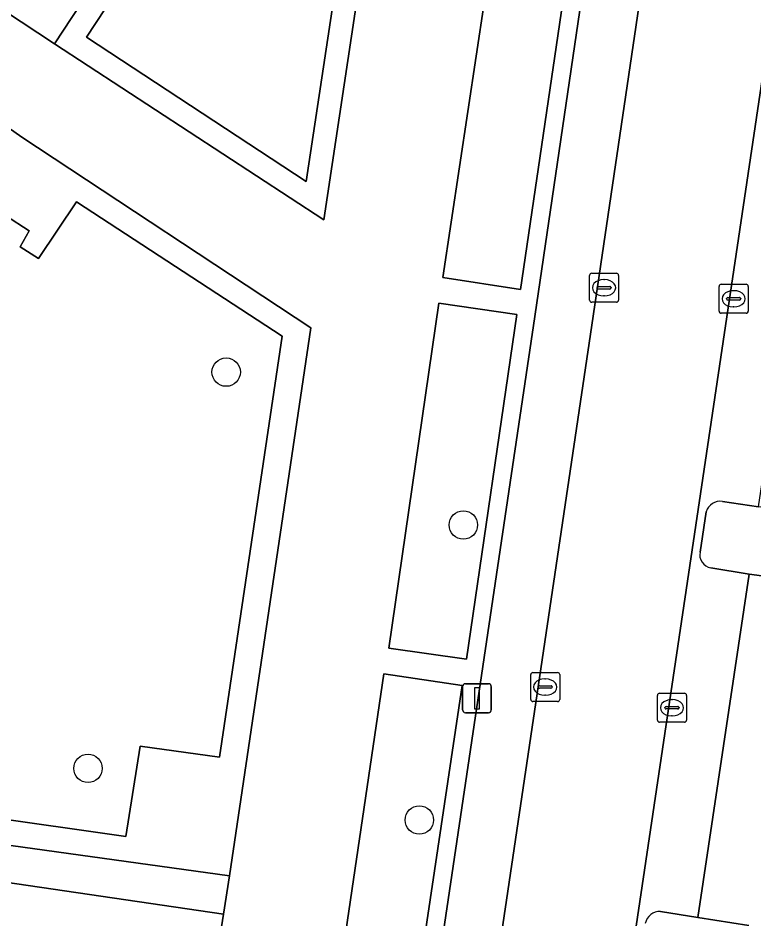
# Model space of a CAD drawing. Extents: x 159279 to 160377, y 384531 to 385888.
# Drawn here: x 159957.43 to 159982.77, y 384726.45 to 384757.45 of the extents above; entities that cross this region are included whole.
import ezdxf

# ---------------------------------------------------------------- set-up
doc = ezdxf.new("R2010")
doc.units = 0
for name, color, linetype in [('IMGEO_Boom', 7, 'Continuous'), ('IMGEO_Groenvoorziening', 7, 'Continuous'), ('IMGEO_Kolk', 7, 'Continuous'), ('IMGEO_Lichtmast', 7, 'Continuous'), ('IMGEO_Parkeervlak_open', 7, 'Continuous'), ('IMGEO_Rijbaan_lokaal_open', 7, 'Continuous'), ('IMGEO_Terreindeel_gesloten', 7, 'Continuous'), ('IMGEO_Voetpad_open', 7, 'Continuous')]:
    doc.layers.add(name, color=color, linetype=linetype)

msp = doc.modelspace()

# ---------------------------------------------------------------- linework, layer by layer
at = {"layer": 'IMGEO_Boom'}
for centre in [(159964.598, 384745.252), (159972.763, 384739.985), (159959.843, 384731.6), (159971.247, 384729.821)]:
    msp.add_circle(centre, 0.489, dxfattribs=at)
at = {"layer": 'IMGEO_Groenvoorziening'}
for points in [[(159955.812, 384763.287), (159953.587, 384759.934), (159958.69, 384756.557), (159962.846, 384762.885)], [(159984.699, 384740.353), (159982.927, 384740.61), (159981.677, 384740.799)], [(159981.123, 384740.442), (159980.911, 384739.053)], [(159981.278, 384738.511), (159982.599, 384738.292), (159984.349, 384738.056), (159984.699, 384740.353)], [(159982.589, 384726.184), (159980.832, 384726.461), (159979.551, 384726.67)]]:
    msp.add_lwpolyline(points, dxfattribs=at)
for points in [[(159973.78, 384759.96), (159972.061, 384748.507), (159974.731, 384748.093), (159976.418, 384759.586)], [(159966.522, 384746.486), (159959.45, 384751.12), (159958.14, 384749.162), (159957.503, 384749.564), (159957.82, 384750.117), (159956.173, 384751.172), (159944.466, 384733.445), (159950.723, 384732.487), (159950.929, 384733.935), (159951.709, 384733.802), (159951.231, 384730.665), (159961.148, 384729.249), (159961.639, 384732.366), (159964.371, 384731.982)], [(159971.918, 384747.622), (159970.202, 384735.745), (159972.865, 384735.361), (159974.607, 384747.232)], [(159972.719, 384734.456), (159970.029, 384734.861), (159968.717, 384725.98), (159971.396, 384725.531)]]:
    msp.add_lwpolyline(points, close=True, dxfattribs=at)
for centre, radius, start, end in [((159981.606, 384740.301), 0.503, 81.838, 163.7578), ((159981.351, 384738.956), 0.451, 167.5654, 260.6402), ((159979.527, 384726.158), 0.513, 87.3435, 168.3914)]:
    msp.add_arc(centre, radius, start, end, dxfattribs=at)
at = {"layer": 'IMGEO_Kolk'}
for p, q in [((159977.105, 384747.732), (159977.105, 384748.584)), ((159977.18, 384748.658), (159978.032, 384748.658)), ((159978.106, 384748.584), (159978.106, 384747.732)), ((159977.407, 384748.201), (159977.805, 384748.201)), ((159977.593, 384748.438), (159977.618, 384748.438)), ((159981.566, 384747.352), (159981.566, 384748.204)), ((159981.641, 384748.278), (159982.493, 384748.278)), ((159982.567, 384748.204), (159982.567, 384747.352)), ((159977.364, 384748.152), (159977.364, 384748.164)), ((159977.802, 384748.115), (159977.404, 384748.115)), ((159977.848, 384748.164), (159977.848, 384748.152)), ((159982.054, 384748.058), (159982.079, 384748.058)), ((159978.032, 384747.658), (159977.18, 384747.658)), ((159977.616, 384747.878), (159977.591, 384747.878)), ((159981.825, 384747.772), (159981.825, 384747.784)), ((159982.263, 384747.735), (159981.865, 384747.735)), ((159981.868, 384747.821), (159982.266, 384747.821)), ((159982.309, 384747.784), (159982.309, 384747.772)), ((159982.493, 384747.278), (159981.641, 384747.278)), ((159982.077, 384747.498), (159982.052, 384747.498)), ((159975.155, 384734.903), (159976.007, 384734.903)), ((159975.08, 384733.977), (159975.08, 384734.829)), ((159975.568, 384734.683), (159975.593, 384734.683)), ((159976.081, 384734.829), (159976.081, 384733.977)), ((159975.339, 384734.397), (159975.339, 384734.409)), ((159975.777, 384734.36), (159975.379, 384734.36)), ((159975.382, 384734.446), (159975.78, 384734.446)), ((159975.823, 384734.409), (159975.823, 384734.397)), ((159975.591, 384734.123), (159975.566, 384734.123)), ((159979.443, 384733.263), (159979.443, 384734.115)), ((159979.518, 384734.189), (159980.37, 384734.189)), ((159979.931, 384733.969), (159979.956, 384733.969)), ((159980.444, 384734.115), (159980.444, 384733.263)), ((159976.007, 384733.903), (159975.155, 384733.903)), ((159979.702, 384733.683), (159979.702, 384733.695)), ((159980.14, 384733.646), (159979.742, 384733.646)), ((159979.745, 384733.732), (159980.143, 384733.732)), ((159980.186, 384733.695), (159980.186, 384733.683)), ((159979.954, 384733.409), (159979.929, 384733.409)), ((159980.37, 384733.189), (159979.518, 384733.189))]:
    msp.add_line(p, q, dxfattribs=at)
for points in [[(159977.105, 384747.732), (159977.105, 384748.584)], [(159977.18, 384748.658), (159978.032, 384748.658)], [(159978.106, 384748.584), (159978.106, 384747.732)], [(159981.566, 384747.352), (159981.566, 384748.204)], [(159981.641, 384748.278), (159982.493, 384748.278)], [(159982.567, 384748.204), (159982.567, 384747.352)], [(159978.032, 384747.658), (159977.18, 384747.658)], [(159982.493, 384747.278), (159981.641, 384747.278)], [(159975.155, 384734.903), (159976.007, 384734.903)], [(159975.08, 384733.977), (159975.08, 384734.829)], [(159976.081, 384734.829), (159976.081, 384733.977)], [(159979.443, 384733.263), (159979.443, 384734.115)], [(159979.518, 384734.189), (159980.37, 384734.189)], [(159980.444, 384734.115), (159980.444, 384733.263)], [(159976.007, 384733.903), (159975.155, 384733.903)], [(159980.37, 384733.189), (159979.518, 384733.189)]]:
    msp.add_lwpolyline(points, dxfattribs=at)
for centre, radius, start, end in [((159977.182, 384748.582), 0.0765, 91.552, 178.448), ((159977.182, 384748.582), 0.0765, 91.552, 178.448), ((159978.03, 384748.582), 0.0765, 1.552, 88.448), ((159978.03, 384748.582), 0.0765, 1.552, 88.448), ((159977.404, 384748.161), 0.0403, 85.8775, 175.7526), ((159977.809, 384748.163), 0.0386, 1.7309, 96.639), ((159981.643, 384748.202), 0.0765, 91.552, 178.448), ((159981.643, 384748.202), 0.0765, 91.552, 178.448), ((159982.491, 384748.202), 0.0765, 1.552, 88.448), ((159982.491, 384748.202), 0.0765, 1.552, 88.448), ((159977.401, 384748.151), 0.0366, 178.938, 274.7102), ((159977.805, 384748.158), 0.043, 264.8664, 352.4533), ((159977.182, 384747.734), 0.0765, 181.552, 268.448), ((159977.182, 384747.734), 0.0765, 181.552, 268.448), ((159978.03, 384747.734), 0.0765, 271.552, 358.448), ((159978.03, 384747.734), 0.0765, 271.552, 358.448), ((159981.865, 384747.781), 0.0403, 85.8775, 175.7526), ((159981.862, 384747.771), 0.0366, 178.938, 274.7102), ((159982.266, 384747.778), 0.043, 264.8664, 352.4533), ((159982.27, 384747.783), 0.0386, 1.7309, 96.639), ((159981.643, 384747.354), 0.0765, 181.552, 268.448), ((159981.643, 384747.354), 0.0765, 181.552, 268.448), ((159982.491, 384747.354), 0.0765, 271.552, 358.448), ((159982.491, 384747.354), 0.0765, 271.552, 358.448), ((159975.157, 384734.827), 0.0765, 91.552, 178.448), ((159975.157, 384734.827), 0.0765, 91.552, 178.448), ((159976.005, 384734.827), 0.0765, 1.552, 88.448), ((159976.005, 384734.827), 0.0765, 1.552, 88.448), ((159975.379, 384734.406), 0.0403, 85.8775, 175.7526), ((159975.376, 384734.396), 0.0366, 178.938, 274.7102), ((159975.78, 384734.403), 0.043, 264.8664, 352.4533), ((159975.784, 384734.408), 0.0386, 1.7309, 96.639), ((159975.157, 384733.979), 0.0765, 181.552, 268.448), ((159975.157, 384733.979), 0.0765, 181.552, 268.448), ((159976.005, 384733.979), 0.0765, 271.552, 358.448), ((159976.005, 384733.979), 0.0765, 271.552, 358.448), ((159979.52, 384734.113), 0.0765, 91.552, 178.448), ((159979.52, 384734.113), 0.0765, 91.552, 178.448), ((159980.368, 384734.113), 0.0765, 1.552, 88.448), ((159980.368, 384734.113), 0.0765, 1.552, 88.448), ((159979.742, 384733.692), 0.0403, 85.8775, 175.7526), ((159979.739, 384733.682), 0.0366, 178.938, 274.7102), ((159980.143, 384733.689), 0.043, 264.8664, 352.4533), ((159980.147, 384733.694), 0.0386, 1.7309, 96.639), ((159979.52, 384733.265), 0.0765, 181.552, 268.448), ((159979.52, 384733.265), 0.0765, 181.552, 268.448), ((159980.368, 384733.265), 0.0765, 271.552, 358.448), ((159980.368, 384733.265), 0.0765, 271.552, 358.448)]:
    msp.add_arc(centre, radius, start, end, dxfattribs=at)
for centre, major_axis, ratio, start_param, end_param in [((159977.592, 384748.158), (-0.387, 0.002), 0.722429, 4.712389, 7.853982), ((159977.617, 384748.158), (-0.39, 0.002), 0.717154, 1.570796, 4.712389), ((159982.053, 384747.778), (-0.387, 0.002), 0.722429, 4.712389, 7.853982), ((159982.078, 384747.778), (-0.39, 0.002), 0.717154, 1.570796, 4.712389), ((159975.567, 384734.403), (-0.387, 0.002), 0.722429, 4.712389, 7.853982), ((159975.592, 384734.403), (-0.39, 0.002), 0.717154, 1.570796, 4.712389), ((159979.93, 384733.689), (-0.387, 0.002), 0.722429, 4.712389, 7.853982), ((159979.955, 384733.689), (-0.39, 0.002), 0.717154, 1.570796, 4.712389)]:
    msp.add_ellipse(centre, major_axis=major_axis, ratio=ratio, start_param=start_param, end_param=end_param, dxfattribs=at)
at = {"layer": 'IMGEO_Lichtmast'}
for p, q in [((159972.733, 384733.617), (159972.733, 384734.417)), ((159972.733, 384734.417), (159972.733, 384733.617)), ((159972.833, 384734.517), (159973.623, 384734.517)), ((159973.623, 384734.517), (159972.833, 384734.517)), ((159973.723, 384734.417), (159973.723, 384733.617)), ((159973.723, 384733.617), (159973.723, 384734.417)), ((159973.623, 384733.517), (159972.833, 384733.517)), ((159972.833, 384733.517), (159973.623, 384733.517))]:
    msp.add_line(p, q, dxfattribs=at)
msp.add_lwpolyline([(159973.153, 384734.392), (159973.303, 384734.392), (159973.303, 384733.642), (159973.153, 384733.642), (159973.153, 384734.392)], dxfattribs=at)
for centre, start, end in [((159972.833, 384734.417), 90, 180), ((159972.833, 384734.417), 90, 180), ((159973.623, 384734.417), 0, 90), ((159973.623, 384734.417), 360, 90), ((159972.833, 384733.617), 180, 270), ((159972.833, 384733.617), 180, 270), ((159973.623, 384733.617), 270, 0), ((159973.623, 384733.617), 270, 0)]:
    msp.add_arc(centre, 0.1, start, end, dxfattribs=at)
at = {"layer": 'IMGEO_Parkeervlak_open'}
for points in [[(159990.179, 384802.974), (159989.688, 384799.82), (159989.119, 384796.166), (159974.741, 384699.469)], [(159968.822, 384690.463), (159977.186, 384746.875), (159982.002, 384779.548)], [(159981.474, 384779.125), (159979.939, 384779.353), (159979.813, 384778.452), (159975.227, 384747.165), (159966.912, 384691.202), (159968.38, 384690.986)], [(159981.677, 384740.799), (159982.927, 384740.61), (159984.685, 384752.434), (159983.379, 384752.654)], [(159980.911, 384739.053), (159981.123, 384740.442)], [(159979.551, 384726.67), (159980.832, 384726.461), (159982.599, 384738.292), (159981.278, 384738.511)]]:
    msp.add_lwpolyline(points, dxfattribs=at)
for centre, radius, start, end in [((159981.606, 384740.301), 0.503, 81.838, 163.7578), ((159981.351, 384738.956), 0.451, 167.5654, 260.6402), ((159979.527, 384726.158), 0.513, 87.3435, 168.3914)]:
    msp.add_arc(centre, radius, start, end, dxfattribs=at)
at = {"layer": 'IMGEO_Rijbaan_lokaal_open'}
for points in [[(159989.119, 384796.166), (159989.688, 384799.82), (159985.318, 384800.469), (159985.298, 384800.257), (159983.639, 384789.836), (159982.105, 384780.198), (159982.083, 384780.058), (159982.002, 384779.548), (159977.186, 384746.875), (159968.822, 384690.463), (159968.559, 384688.922)], [(159973.738, 384692.873), (159973.886, 384693.855), (159974.715, 384699.354), (159974.741, 384699.469), (159989.119, 384796.166)]]:
    msp.add_lwpolyline(points, dxfattribs=at)
at = {"layer": 'IMGEO_Terreindeel_gesloten'}
for points in [[(159962.846, 384762.885), (159958.69, 384756.557), (159967.965, 384750.5), (159969.196, 384758.743)], [(159959.791, 384756.787), (159963.096, 384761.824), (159968.344, 384758.36), (159967.352, 384751.824)], [(159956.896, 384753.818), (159942.094, 384731.412), (159942.778, 384730.989), (159943.276, 384730.876), (159964.717, 384727.899), (159967.511, 384746.78), (159957.568, 384753.343)], [(159956.173, 384751.172), (159957.82, 384750.117), (159957.503, 384749.564), (159958.14, 384749.162), (159959.45, 384751.12), (159966.522, 384746.486), (159964.371, 384731.982), (159961.639, 384732.366), (159961.148, 384729.249), (159951.231, 384730.665), (159951.709, 384733.802), (159950.929, 384733.935), (159950.723, 384732.487), (159944.466, 384733.445)]]:
    msp.add_lwpolyline(points, close=True, dxfattribs=at)
at = {"layer": 'IMGEO_Voetpad_open'}
for points in [[(159969.518, 384784.029), (159965.512, 384778.023), (159970.581, 384774.664), (159962.846, 384762.885), (159969.196, 384758.743), (159967.965, 384750.5), (159958.69, 384756.557), (159953.587, 384759.934), (159951.777, 384757.185), (159956.896, 384753.818), (159957.568, 384753.343), (159967.511, 384746.78), (159964.717, 384727.899), (159964.504, 384726.574), (159963.831, 384722.298)], [(159975.227, 384747.165), (159979.813, 384778.452), (159979.939, 384779.353), (159981.474, 384779.125)], [(159968.38, 384690.986), (159966.912, 384691.202), (159975.227, 384747.165)], [(159984.349, 384738.056), (159982.599, 384738.292), (159980.832, 384726.461), (159982.589, 384726.184)], [(159963.831, 384722.298), (159964.504, 384726.574), (159943.075, 384729.724), (159943.276, 384730.876), (159942.778, 384730.989), (159942.094, 384731.412), (159936.995, 384734.781), (159937.027, 384734.829), (159936.955, 384734.874), (159936.881, 384734.801), (159939.891, 384732.753), (159938.623, 384730.829), (159937.56, 384729.215), (159933.412, 384722.915)]]:
    msp.add_lwpolyline(points, dxfattribs=at)
for points in [[(159959.791, 384756.787), (159967.352, 384751.824), (159968.344, 384758.36), (159963.096, 384761.824)], [(159973.78, 384759.96), (159976.418, 384759.586), (159974.731, 384748.093), (159972.061, 384748.507)], [(159971.918, 384747.622), (159974.607, 384747.232), (159972.865, 384735.361), (159970.202, 384735.745)], [(159970.029, 384734.861), (159972.719, 384734.456), (159971.396, 384725.531), (159968.717, 384725.98)], [(159943.276, 384730.876), (159943.075, 384729.724), (159964.504, 384726.574), (159964.717, 384727.899)]]:
    msp.add_lwpolyline(points, close=True, dxfattribs=at)

doc.saveas('drawing.dxf')
